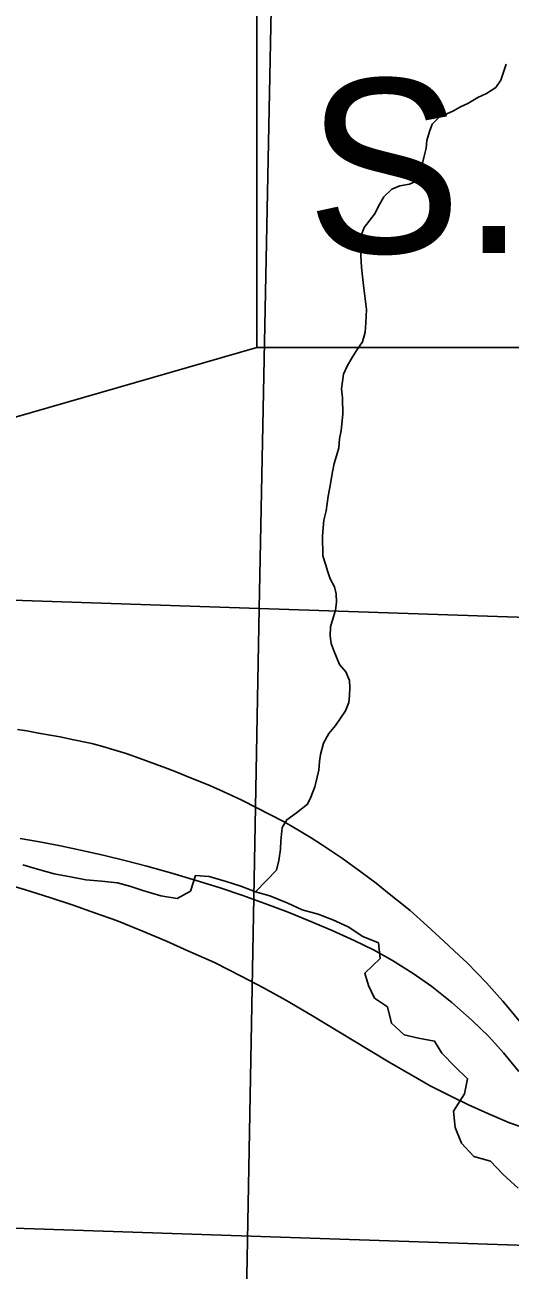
# Model space of a CAD drawing. Extents: x 0 to 34, y 0 to 22.
# Drawn here: x 15.312 to 15.702, y 17.412 to 18.414 of the extents above; entities that cross this region are included whole.
import ezdxf

# ---------------------------------------------------------------- set-up
doc = ezdxf.new("R2010")
doc.units = 0
for name, color, linetype in [('GM_X_Corporation', 7, 'Continuous'), ('GM_X_Major_River', 7, 'Continuous'), ('GM_X_Minor_River', 7, 'Continuous'), ('GM_X_Rail_Line', 7, 'Continuous'), ('GM_X_State_Route', 7, 'Continuous'), ('SH_Text', 7, 'Continuous')]:
    doc.layers.add(name, color=color, linetype=linetype)

msp = doc.modelspace()

# ---------------------------------------------------------------- linework, layer by layer
at = {"layer": 'GM_X_Corporation'}
for points in [[(13.2742, 17.4966), (14.0954, 17.4811), (14.726, 17.4654), (14.7561, 17.4645), (15.8426, 17.4278), (15.8844, 17.4269), (16.4807, 17.4161), (16.4886, 17.7392), (16.5168, 18.8707), (16.5174, 18.8935), (16.5475, 18.8929), (16.752, 18.8891), (16.7532, 19.0614), (16.7547, 19.2837), (16.7652, 20.328), (16.7661, 20.4), (11.5001, 20.4)], [(16.4419, 14.8642), (16.4498, 15.4626), (16.4516, 15.5964), (16.4611, 16.1288), (16.4603, 16.2617), (16.4689, 16.9245), (16.4703, 17.0036), (16.4704, 17.0104), (16.4807, 17.4161), (15.8844, 17.4269), (15.8426, 17.4278), (14.7561, 17.4645), (14.726, 17.4654), (14.0954, 17.4811), (13.2742, 17.4966)]]:
    msp.add_lwpolyline(points, dxfattribs=at)
for points in [[(14.5125, 18.9236), (15.5197, 18.9088), (15.5004, 17.9447), (14.4926, 17.9788)], [(15.5197, 18.9088), (16.5138, 18.8938), (16.4906, 17.9114), (15.5004, 17.9447)], [(14.4926, 17.9788), (15.5004, 17.9447), (15.4816, 16.9282), (14.4709, 16.9847)], [(15.5004, 17.9447), (16.4906, 17.9114), (16.466, 16.9263), (16.466, 16.9214), (15.4816, 16.9282)]]:
    msp.add_lwpolyline(points, close=True, dxfattribs=at)
at = {"layer": 'GM_X_Major_River'}
msp.add_lwpolyline([(15.3103, 17.7385), (15.3221, 17.7349), (15.3354, 17.7313), (15.3484, 17.7288), (15.3609, 17.7263), (15.3735, 17.7254), (15.3864, 17.724), (15.3971, 17.7211), (15.4066, 17.7179), (15.4211, 17.7135), (15.4344, 17.7114), (15.445, 17.7173), (15.449, 17.7298), (15.46, 17.7292), (15.4737, 17.7252), (15.4855, 17.7212), (15.4974, 17.7168), (15.5088, 17.7136), (15.5233, 17.7077), (15.5348, 17.7022), (15.5477, 17.6989), (15.5595, 17.6942), (15.5718, 17.6887), (15.5836, 17.6808), (15.5962, 17.6757), (15.5975, 17.6632), (15.5852, 17.6513), (15.5883, 17.6415), (15.593, 17.6313), (15.6034, 17.6242), (15.6066, 17.611), (15.6169, 17.6016), (15.6284, 17.5991), (15.6413, 17.5966), (15.6471, 17.5869), (15.6579, 17.576), (15.6679, 17.5663), (15.6654, 17.5541), (15.6565, 17.5403), (15.6578, 17.5271), (15.6629, 17.5146), (15.6729, 17.5037), (15.6862, 17.5001), (15.6963, 17.4896), (15.7085, 17.4784)], dxfattribs=at)
at = {"layer": 'GM_X_Minor_River'}
msp.add_lwpolyline([(15.4974, 17.7168), (15.5143, 17.7343), (15.5161, 17.7419), (15.5175, 17.7511), (15.5177, 17.7579), (15.5187, 17.7686), (15.5224, 17.7747), (15.5302, 17.7802), (15.5392, 17.7872), (15.5418, 17.7929), (15.545, 17.8013), (15.5468, 17.8089), (15.5482, 17.8147), (15.5489, 17.8215), (15.5495, 17.8272), (15.552, 17.8364), (15.5564, 17.8441), (15.5616, 17.8506), (15.5657, 17.8564), (15.5698, 17.8625), (15.5723, 17.869), (15.573, 17.8747), (15.5732, 17.8812), (15.5728, 17.8869), (15.57, 17.8937), (15.565, 17.8997), (15.5606, 17.9102), (15.5582, 17.9166), (15.5574, 17.9227), (15.5576, 17.9299), (15.5598, 17.9372), (15.5616, 17.9433), (15.5626, 17.9498), (15.5621, 17.9566), (15.5609, 17.9623), (15.5574, 17.9687), (15.5554, 17.9743), (15.5537, 17.9804), (15.5514, 17.9872), (15.5511, 18.0031), (15.5524, 18.0157), (15.5541, 18.0233), (15.5558, 18.0351), (15.5576, 18.045), (15.5589, 18.0534), (15.5607, 18.0614), (15.5625, 18.0675), (15.5643, 18.074), (15.5649, 18.0812), (15.5663, 18.0881), (15.5676, 18.101), (15.5674, 18.1143), (15.5665, 18.1215), (15.5682, 18.1333), (15.5711, 18.1398), (15.5752, 18.1468), (15.5792, 18.1533), (15.5833, 18.1594), (15.5854, 18.1671), (15.5861, 18.1747), (15.5866, 18.1853), (15.5858, 18.1918), (15.5845, 18.2024), (15.5835, 18.2119), (15.5827, 18.2194), (15.5821, 18.2289), (15.5816, 18.2369), (15.5822, 18.2449), (15.5848, 18.2514), (15.5929, 18.2622), (15.597, 18.2698), (15.6006, 18.276), (15.607, 18.2822), (15.6134, 18.2849), (15.6213, 18.2862), (15.627, 18.289), (15.6306, 18.2989), (15.6327, 18.3077), (15.6345, 18.3153), (15.6351, 18.3214), (15.6373, 18.3286), (15.6394, 18.3344), (15.645, 18.3402), (15.6511, 18.3429), (15.6567, 18.3453), (15.6623, 18.3485), (15.668, 18.3512), (15.6762, 18.3559), (15.683, 18.3591), (15.6905, 18.3641), (15.6946, 18.3699), (15.6971, 18.3772), (15.6989, 18.3829)], dxfattribs=at)
at = {"layer": 'GM_X_Rail_Line'}
for points in [[(15.308, 17.7598), (15.3235, 17.757), (15.3405, 17.7537), (15.3602, 17.7496), (15.376, 17.7459), (15.3923, 17.7419), (15.4099, 17.7374), (15.4299, 17.7319), (15.4495, 17.726), (15.4688, 17.7201), (15.4871, 17.7137), (15.5048, 17.7073), (15.5236, 17.7003), (15.5406, 17.6934), (15.559, 17.6856), (15.5766, 17.6777), (15.5921, 17.67), (15.6076, 17.6614), (15.6242, 17.651), (15.6392, 17.6405), (15.6552, 17.6278), (15.6713, 17.6136), (15.6849, 17.6004), (15.6968, 17.5871), (15.7092, 17.5723)], [(15.2907, 17.7247), (15.3123, 17.7183), (15.332, 17.7121), (15.3508, 17.7061), (15.3687, 17.6996), (15.3854, 17.6936), (15.406, 17.6855), (15.4257, 17.677), (15.4428, 17.6694), (15.4643, 17.6598), (15.4864, 17.6485), (15.5037, 17.6395), (15.5216, 17.6295), (15.5431, 17.6171), (15.5752, 17.5977), (15.6049, 17.5797), (15.6224, 17.5694), (15.6377, 17.5606), (15.6527, 17.553), (15.6686, 17.5453), (15.6842, 17.5384), (15.7017, 17.531), (15.7196, 17.5246)]]:
    msp.add_lwpolyline(points, dxfattribs=at)
at = {"layer": 'GM_X_State_Route'}
msp.add_lwpolyline([(15.3058, 17.8475), (15.3133, 17.8462), (15.3229, 17.8445), (15.3322, 17.8428), (15.3403, 17.8414), (15.3414, 17.8411), (15.3498, 17.8394), (15.3657, 17.836), (15.3745, 17.8336), (15.3835, 17.831), (15.3933, 17.828), (15.4038, 17.8244), (15.4248, 17.8166), (15.4326, 17.8135), (15.4451, 17.8085), (15.4593, 17.8028), (15.4683, 17.7988), (15.4858, 17.7908), (15.4989, 17.7842), (15.5077, 17.7796), (15.5208, 17.7728), (15.5328, 17.7658), (15.542, 17.7602), (15.5504, 17.7548), (15.5673, 17.7435), (15.582, 17.7329), (15.5943, 17.7237), (15.6036, 17.7161), (15.6113, 17.71), (15.6217, 17.7016), (15.6354, 17.6895), (15.6489, 17.677), (15.6611, 17.6656), (15.6675, 17.6595), (15.6832, 17.6434), (15.6896, 17.6364), (15.6963, 17.6287), (15.702, 17.6221), (15.7146, 17.6067)], dxfattribs=at)
at = {"layer": 'SH_Text'}
msp.add_line((15.4984, 18.1549), (13.9676, 17.7132), dxfattribs=at)
msp.add_lwpolyline([(15.4984, 18.8798), (17.1957, 18.8798), (17.1957, 18.1549), (15.4984, 18.1549)], close=True, dxfattribs=at)

# ---------------------------------------------------------------- texts
msp.add_text('S.L.M. 17.06', height=0.14, dxfattribs=at).set_placement((15.5382, 18.2309))

doc.saveas('drawing.dxf')
